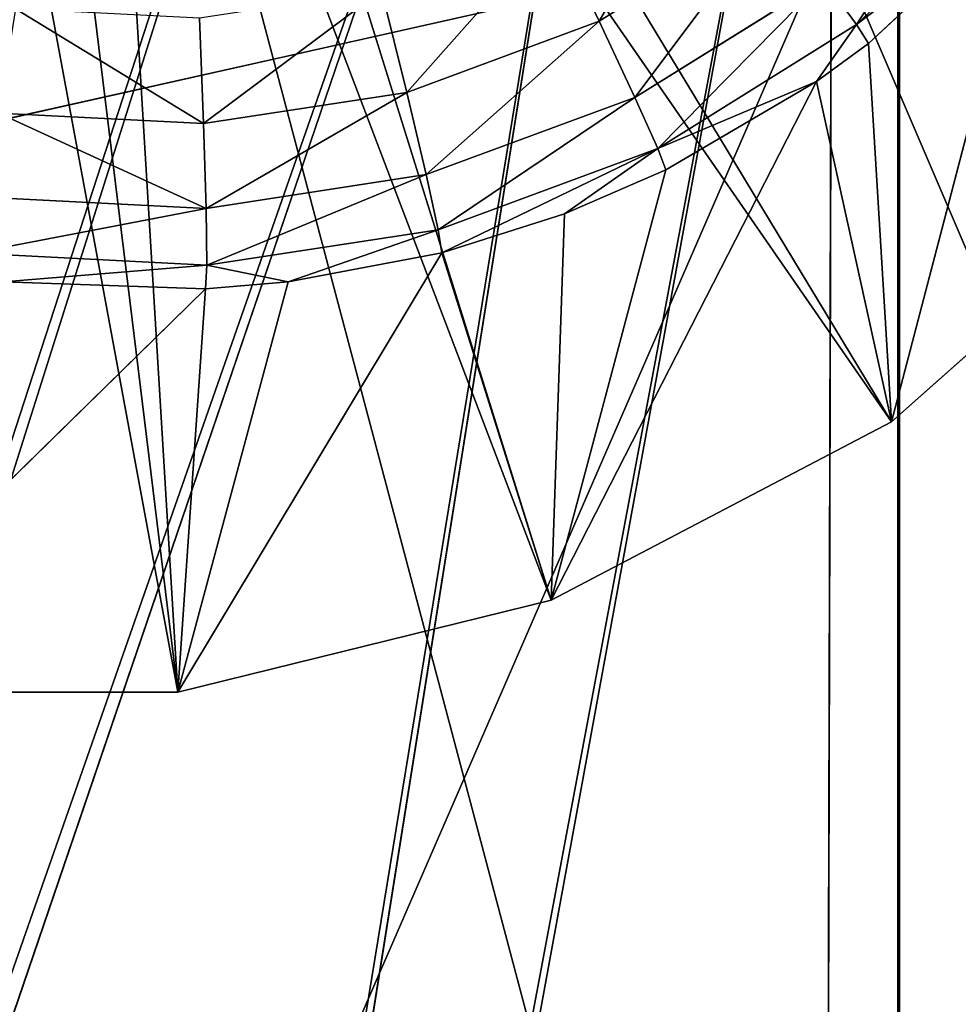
# Model space of a CAD drawing. Extents: x 0 to 230, y 0 to 588.
# Tile 331 of 383: x 126.48 to 128.81, y 577.07 to 579.51. Entities that reach past the tile are written whole.
import ezdxf

# ---------------------------------------------------------------- set-up
doc = ezdxf.new("R2010")
doc.units = 0
doc.header["$LTSCALE"] = 25.4
doc.layers.get('0').update_dxf_attribs({"color": 13, "linetype": 'CONTINUOUS'})

# ---------------------------------------------------------------- blocks, each defined once
blk = doc.blocks.new('VIPER-I-6512-6513_STL_3')
at = {"color": 7}
for p, q in [((-0.0119, 590.9452, 194.8521), (-7.2439, 568.6772, 195.4995)), ((-0.0119, 590.9452, 194.8521), (-7.2439, 568.6772, 195.4995)), ((-0.016, 590.9452, 196.0524), (-7.0504, 568.6772, 196.6838)), ((-0.016, 590.9452, 196.0524), (-7.0504, 568.6772, 196.6838)), ((0.4703, 590.7454, 194.8465), (-7.2439, 568.6772, 195.4995)), ((0.4703, 590.7454, 194.8465), (-7.2439, 568.6772, 195.4995)), ((-7.0504, 568.6772, 196.6838), (0.4663, 590.7454, 196.0465)), ((-7.0504, 568.6772, 196.6838), (0.4663, 590.7454, 196.0465)), ((0.4703, 590.7454, 194.8465), (-3.1414, 568.6772, 195.0023)), ((0.4703, 590.7454, 194.8465), (-3.1414, 568.6772, 195.0023)), ((-3.0464, 568.6772, 196.1985), (0.4663, 590.7454, 196.0465)), ((-3.0464, 568.6772, 196.1985), (0.4663, 590.7454, 196.0465)), ((0.9881, 590.6772, 194.8455), (-3.1414, 568.6772, 195.0023)), ((0.9881, 590.6772, 194.8455), (-3.1414, 568.6772, 195.0023)), ((-3.0464, 568.6772, 196.1985), (0.9841, 590.6772, 196.0455)), ((-3.0464, 568.6772, 196.1985), (0.9841, 590.6772, 196.0455)), ((0.9841, 590.6772, 196.0455), (0.9841, 568.6772, 196.0455)), ((0.9841, 590.6772, 196.0455), (0.9841, 568.6772, 196.0455)), ((0.9881, 590.6772, 194.8455), (0.9881, 568.6772, 194.8455)), ((0.9881, 590.6772, 194.8455), (0.9881, 568.6772, 194.8455))]:
    blk.add_line(p, q, dxfattribs=at)
at = {"color": 250}
for p, q in [((-0.8151, 589.887, 2.1146), (0.968, 587.3082, 2.2463)), ((-0.8151, 589.887, 2.1146), (0.968, 587.3082, 2.2463)), ((-0.9881, 589.7961, 2.1182), (0.1264, 586.8664, 2.2639)), ((-0.9881, 589.7961, 2.1182), (0.1264, 586.8664, 2.2639)), ((-1.1777, 589.7494, 2.1222), (-0.7965, 586.6389, 2.2832)), ((-1.1777, 589.7494, 2.1222), (-0.7965, 586.6389, 2.2832)), ((1.3014, 588.6897, 21.5047), (0.8818, 588.2907, 21.5135)), ((1.3014, 588.6897, 21.5047), (0.8818, 588.2907, 21.5135)), ((1.3102, 588.6169, 21.2157), (0.8818, 588.2907, 21.5135)), ((1.3102, 588.6169, 21.2157), (0.8818, 588.2907, 21.5135)), ((0.9119, 588.244, 21.2241), (1.3102, 588.6169, 21.2157)), ((0.9119, 588.244, 21.2241), (1.3102, 588.6169, 21.2157)), ((0.968, 587.3082, 2.2463), (1.3102, 588.6169, 21.2157)), ((0.968, 587.3082, 2.2463), (1.3102, 588.6169, 21.2157)), ((0.6769, 588.5681, 21.9836), (0.2458, 588.2993, 21.9926)), ((0.6769, 588.5681, 21.9836), (0.2458, 588.2993, 21.9926)), ((0.2458, 588.2993, 21.9926), (0.1336, 588.5338, 22.1315)), ((0.2458, 588.2993, 21.9926), (0.1336, 588.5338, 22.1315)), ((0.8195, 588.5156, 320.0695), (-1.682, 587.9537, 319.7152)), ((0.8195, 588.5156, 320.0695), (-1.682, 587.9537, 319.7152)), ((0.8195, 588.5156, 320.0695), (0.8053, 583.1705, 326.4603)), ((0.8195, 588.5156, 320.0695), (0.8053, 583.1705, 326.4603)), ((0.8011, 588.4019, 21.7742), (0.3339, 588.1107, 21.784)), ((0.8011, 588.4019, 21.7742), (0.3339, 588.1107, 21.784)), ((0.8011, 588.4019, 21.7742), (0.8818, 588.2907, 21.5135)), ((0.8011, 588.4019, 21.7742), (0.8818, 588.2907, 21.5135)), ((-0.2932, 588.3756, 22.1404), (-0.2306, 588.1228, 22.0025)), ((-0.2932, 588.3756, 22.1404), (-0.2306, 588.1228, 22.0025)), ((-0.7431, 588.3067, 22.1498), (-0.7327, 588.0458, 22.013)), ((-0.7431, 588.3067, 22.1498), (-0.7327, 588.0458, 22.013)), ((-0.2306, 588.1228, 22.0025), (0.2458, 588.2993, 21.9926)), ((-0.2306, 588.1228, 22.0025), (0.2458, 588.2993, 21.9926)), ((0.3339, 588.1107, 21.784), (0.2458, 588.2993, 21.9926)), ((0.3339, 588.1107, 21.784), (0.2458, 588.2993, 21.9926)), ((0.8818, 588.2907, 21.5135), (0.3904, 587.9844, 21.5237)), ((0.8818, 588.2907, 21.5135), (0.3904, 587.9844, 21.5237)), ((0.8818, 588.2907, 21.5135), (0.7833, 588.15, 21.2267)), ((0.8818, 588.2907, 21.5135), (0.7833, 588.15, 21.2267)), ((0.9119, 588.244, 21.2241), (0.8818, 588.2907, 21.5135)), ((0.9119, 588.244, 21.2241), (0.8818, 588.2907, 21.5135)), ((0.7833, 588.15, 21.2267), (0.9119, 588.244, 21.2241)), ((0.7833, 588.15, 21.2267), (0.9119, 588.244, 21.2241)), ((0.968, 587.3082, 2.2463), (0.9119, 588.244, 21.2241)), ((0.968, 587.3082, 2.2463), (0.9119, 588.244, 21.2241)), ((0.7833, 588.15, 21.2267), (0.1264, 586.8664, 2.2639)), ((0.7833, 588.15, 21.2267), (0.1264, 586.8664, 2.2639)), ((0.7833, 588.15, 21.2267), (0.3904, 587.9844, 21.5237)), ((0.7833, 588.15, 21.2267), (0.3904, 587.9844, 21.5237)), ((0.4104, 587.9314, 21.2345), (0.7833, 588.15, 21.2267)), ((0.4104, 587.9314, 21.2345), (0.7833, 588.15, 21.2267)), ((0.7833, 588.15, 21.2267), (0.968, 587.3082, 2.2463)), ((0.7833, 588.15, 21.2267), (0.968, 587.3082, 2.2463)), ((-0.2306, 588.1228, 22.0025), (-0.7327, 588.0458, 22.013)), ((-0.2306, 588.1228, 22.0025), (-0.7327, 588.0458, 22.013)), ((-0.2306, 588.1228, 22.0025), (-0.1823, 587.9195, 21.7947)), ((-0.2306, 588.1228, 22.0025), (-0.1823, 587.9195, 21.7947)), ((-0.1823, 587.9195, 21.7947), (0.3339, 588.1107, 21.784)), ((-0.1823, 587.9195, 21.7947), (0.3339, 588.1107, 21.784)), ((0.3904, 587.9844, 21.5237), (0.3339, 588.1107, 21.784)), ((0.3904, 587.9844, 21.5237), (0.3339, 588.1107, 21.784)), ((-0.7327, 588.0458, 22.013), (-1.2401, 588.0716, 22.0236)), ((-0.7327, 588.0458, 22.013), (-1.2401, 588.0716, 22.0236)), ((-0.7327, 588.0458, 22.013), (-0.7264, 587.8361, 21.8061)), ((-0.7327, 588.0458, 22.013), (-0.7264, 587.8361, 21.8061)), ((-0.1525, 587.7833, 21.5351), (0.3904, 587.9844, 21.5237)), ((-0.1525, 587.7833, 21.5351), (0.3904, 587.9844, 21.5237)), ((-0.1437, 587.7261, 21.2461), (0.3904, 587.9844, 21.5237)), ((-0.1437, 587.7261, 21.2461), (0.3904, 587.9844, 21.5237)), ((0.1599, 587.8227, 21.2398), (0.3904, 587.9844, 21.5237)), ((0.1599, 587.8227, 21.2398), (0.3904, 587.9844, 21.5237)), ((0.3904, 587.9844, 21.5237), (0.4104, 587.9314, 21.2345)), ((0.3904, 587.9844, 21.5237), (0.4104, 587.9314, 21.2345)), ((0.4104, 587.9314, 21.2345), (0.1264, 586.8664, 2.2639)), ((0.4104, 587.9314, 21.2345), (0.1264, 586.8664, 2.2639)), ((0.1599, 587.8227, 21.2398), (0.4104, 587.9314, 21.2345)), ((0.1599, 587.8227, 21.2398), (0.4104, 587.9314, 21.2345)), ((0.968, 587.3082, 2.2463), (1.6795, 587.9387, 2.2314)), ((0.968, 587.3082, 2.2463), (1.6795, 587.9387, 2.2314)), ((-0.1823, 587.9195, 21.7947), (-0.7264, 587.8361, 21.8061)), ((-0.1823, 587.9195, 21.7947), (-0.7264, 587.8361, 21.8061)), ((-0.1823, 587.9195, 21.7947), (-0.1525, 587.7833, 21.5351)), ((-0.1823, 587.9195, 21.7947), (-0.1525, 587.7833, 21.5351)), ((-0.7264, 587.8361, 21.8061), (-1.2762, 587.864, 21.8176)), ((-0.7264, 587.8361, 21.8061), (-1.2762, 587.864, 21.8176)), ((-0.7264, 587.8361, 21.8061), (-0.7247, 587.6956, 21.547)), ((-0.7264, 587.8361, 21.8061), (-0.7247, 587.6956, 21.547)), ((-0.1437, 587.7261, 21.2461), (0.1599, 587.8227, 21.2398)), ((-0.1437, 587.7261, 21.2461), (0.1599, 587.8227, 21.2398)), ((0.1264, 586.8664, 2.2639), (0.1599, 587.8227, 21.2398)), ((0.1264, 586.8664, 2.2639), (0.1599, 587.8227, 21.2398)), ((-0.1525, 587.7833, 21.5351), (-0.7247, 587.6956, 21.547)), ((-0.1525, 587.7833, 21.5351), (-0.7247, 587.6956, 21.547)), ((-0.1525, 587.7833, 21.5351), (-0.5237, 587.6542, 21.254)), ((-0.1525, 587.7833, 21.5351), (-0.5237, 587.6542, 21.254)), ((-0.1437, 587.7261, 21.2461), (-0.1525, 587.7833, 21.5351)), ((-0.1437, 587.7261, 21.2461), (-0.1525, 587.7833, 21.5351)), ((-0.7247, 587.6956, 21.547), (-1.3029, 587.725, 21.5591)), ((-0.7247, 587.6956, 21.547), (-1.3029, 587.725, 21.5591)), ((-0.7965, 586.6389, 2.2832), (-0.1437, 587.7261, 21.2461)), ((-0.7965, 586.6389, 2.2832), (-0.1437, 587.7261, 21.2461)), ((-0.5237, 587.6542, 21.254), (-0.1437, 587.7261, 21.2461)), ((-0.5237, 587.6542, 21.254), (-0.1437, 587.7261, 21.2461)), ((0.1264, 586.8664, 2.2639), (-0.1437, 587.7261, 21.2461)), ((0.1264, 586.8664, 2.2639), (-0.1437, 587.7261, 21.2461)), ((-0.7247, 587.6956, 21.547), (-1.2277, 587.6542, 21.2687)), ((-0.7247, 587.6956, 21.547), (-1.2277, 587.6542, 21.2687)), ((-0.7278, 587.6367, 21.2583), (-0.7247, 587.6956, 21.547)), ((-0.7278, 587.6367, 21.2583), (-0.7247, 587.6956, 21.547)), ((-0.5237, 587.6542, 21.254), (-0.7247, 587.6956, 21.547)), ((-0.5237, 587.6542, 21.254), (-0.7247, 587.6956, 21.547)), ((-1.7471, 586.6389, 2.303), (-0.7278, 587.6367, 21.2583)), ((-1.7471, 586.6389, 2.303), (-0.7278, 587.6367, 21.2583)), ((-1.2277, 587.6542, 21.2687), (-0.7278, 587.6367, 21.2583)), ((-1.2277, 587.6542, 21.2687), (-0.7278, 587.6367, 21.2583)), ((-0.7965, 586.6389, 2.2832), (-0.5237, 587.6542, 21.254)), ((-0.7965, 586.6389, 2.2832), (-0.5237, 587.6542, 21.254)), ((-0.7965, 586.6389, 2.2832), (-0.7278, 587.6367, 21.2583)), ((-0.7965, 586.6389, 2.2832), (-0.7278, 587.6367, 21.2583)), ((-0.7278, 587.6367, 21.2583), (-0.5237, 587.6542, 21.254)), ((-0.7278, 587.6367, 21.2583), (-0.5237, 587.6542, 21.254)), ((0.1264, 586.8664, 2.2639), (0.968, 587.3082, 2.2463)), ((0.1264, 586.8664, 2.2639), (0.968, 587.3082, 2.2463)), ((-0.7965, 586.6389, 2.2832), (0.1264, 586.8664, 2.2639)), ((-0.7965, 586.6389, 2.2832), (0.1264, 586.8664, 2.2639)), ((-1.7471, 586.6389, 2.303), (-0.7965, 586.6389, 2.2832)), ((-1.7471, 586.6389, 2.303), (-0.7965, 586.6389, 2.2832))]:
    blk.add_line(p, q, dxfattribs=at)
at = {"color": 7}
mesh = blk.add_polyface(dxfattribs=at)
corners = [(-0.9436, 592.1589, 194.8763), (-7.2439, 568.6772, 195.4995), (-7.2439, 596.6772, 195.4995)]
mesh.append_faces([[corners[k] for k in face] for face in [(0, 1, 2)]], dxfattribs={"color": 7})
mesh = blk.add_polyface(dxfattribs=at)
corners = [(-0.7481, 591.6772, 196.0704), (-7.0504, 596.6772, 196.6838), (-7.0504, 568.6772, 196.6838)]
mesh.append_faces([[corners[k] for k in face] for face in [(0, 1, 2)]], dxfattribs={"color": 7})
mesh = blk.add_polyface(dxfattribs=at)
corners = [(-3.5053, 590.5653, 290.3065), (-3.5185, 585.5653, 290.3065), (-4.1817, 588.0671, 290.3065), (-1.6932, 583.7303, 290.3065), (-1.6703, 592.3906, 290.3065), (0.805, 583.0538, 290.3065), (0.8315, 593.0538, 290.3065), (3.3067, 583.7171, 290.3065), (3.3297, 592.3773, 290.3065), (5.1417, 585.5424, 290.3065), (5.155, 590.5423, 290.3065), (5.8182, 588.0406, 290.3065)]
mesh.append_faces([[corners[k] for k in face] for face in [(0, 1, 2), (9, 10, 11)]], dxfattribs={"vtx0": -1, "color": 7})
mesh.append_faces([[corners[k] for k in face] for face in [(1, 0, 3), (3, 4, 5), (5, 6, 7), (7, 8, 9)]], dxfattribs={"vtx0": -1, "vtx1": -1, "color": 7})
mesh.append_faces([[corners[k] for k in face] for face in [(3, 0, 4), (5, 4, 6), (7, 6, 8), (9, 8, 10)]], dxfattribs={"vtx0": -1, "vtx2": -1, "color": 7})
mesh = blk.add_polyface(dxfattribs=at)
corners = [(-0.744, 591.6772, 194.8696), (-7.2439, 568.6772, 195.4995), (-0.9436, 592.1589, 194.8763)]
mesh.append_faces([[corners[k] for k in face] for face in [(0, 1, 2)]], dxfattribs={"color": 7})
mesh = blk.add_polyface(dxfattribs=at)
corners = [(-1.682, 587.9537, 319.7152), (0.8284, 591.8969, 312.4551), (-1.6733, 591.2595, 312.2709), (0.8195, 588.5156, 320.0695)]
mesh.append_faces([[corners[k] for k in face] for face in [(0, 1, 2), (1, 0, 3)]], dxfattribs={"vtx0": -1, "color": 7})
mesh = blk.add_polyface(dxfattribs=at)
corners = [(0.8284, 591.8969, 312.4551), (3.3179, 587.9404, 319.7152), (3.3267, 591.2463, 312.2709), (0.8195, 588.5156, 320.0695)]
mesh.append_faces([[corners[k] for k in face] for face in [(0, 1, 2), (1, 0, 3)]], dxfattribs={"vtx0": -1, "color": 7})
mesh = blk.add_polyface(dxfattribs=at)
corners = [(-0.0119, 590.9452, 194.8521), (-7.2439, 568.6772, 195.4995), (-0.744, 591.6772, 194.8696)]
mesh.append_faces([[corners[k] for k in face] for face in [(0, 1, 2)]], dxfattribs={"color": 7})
mesh = blk.add_polyface(dxfattribs=at)
corners = [(-0.016, 590.9452, 196.0524), (-0.7481, 591.6772, 196.0704), (-7.0504, 568.6772, 196.6838)]
mesh.append_faces([[corners[k] for k in face] for face in [(0, 1, 2)]], dxfattribs={"color": 7})
mesh = blk.add_polyface(dxfattribs=at)
corners = [(0.4703, 590.7454, 194.8465), (-7.2439, 568.6772, 195.4995), (-0.0119, 590.9452, 194.8521)]
mesh.append_faces([[corners[k] for k in face] for face in [(0, 1, 2)]], dxfattribs={"color": 7})
mesh = blk.add_polyface(dxfattribs=at)
corners = [(0.4663, 590.7454, 196.0465), (-0.016, 590.9452, 196.0524), (-7.0504, 568.6772, 196.6838)]
mesh.append_faces([[corners[k] for k in face] for face in [(0, 1, 2)]], dxfattribs={"color": 7})
mesh = blk.add_polyface(dxfattribs=at)
corners = [(0.4703, 590.7454, 194.8465), (-3.1414, 568.6772, 195.0023), (-7.2439, 568.6772, 195.4995)]
mesh.append_faces([[corners[k] for k in face] for face in [(0, 1, 2)]], dxfattribs={"color": 7})
mesh = blk.add_polyface(dxfattribs=at)
corners = [(0.4663, 590.7454, 196.0465), (-7.0504, 568.6772, 196.6838), (-3.0464, 568.6772, 196.1985)]
mesh.append_faces([[corners[k] for k in face] for face in [(0, 1, 2)]], dxfattribs={"color": 7})
mesh = blk.add_polyface(dxfattribs=at)
corners = [(0.9881, 590.6772, 194.8455), (-3.1414, 568.6772, 195.0023), (0.4703, 590.7454, 194.8465)]
mesh.append_faces([[corners[k] for k in face] for face in [(0, 1, 2)]], dxfattribs={"color": 7})
mesh = blk.add_polyface(dxfattribs=at)
corners = [(0.9841, 590.6772, 196.0455), (0.4663, 590.7454, 196.0465), (-3.0464, 568.6772, 196.1985)]
mesh.append_faces([[corners[k] for k in face] for face in [(0, 1, 2)]], dxfattribs={"color": 7})
mesh = blk.add_polyface(dxfattribs=at)
corners = [(5.0133, 568.6772, 196.2259), (1.5022, 590.7455, 196.05), (0.9841, 590.6772, 196.0455)]
mesh.append_faces([[corners[k] for k in face] for face in [(0, 1, 2)]], dxfattribs={"color": 7})
mesh = blk.add_polyface(dxfattribs=at)
corners = [(5.1165, 568.6772, 195.0303), (0.9881, 590.6772, 194.8455), (1.5063, 590.7455, 194.85)]
mesh.append_faces([[corners[k] for k in face] for face in [(0, 1, 2)]], dxfattribs={"color": 7})
mesh = blk.add_polyface(dxfattribs=at)
corners = [(0.9881, 568.6772, 194.8455), (-3.1414, 568.6772, 195.0023), (0.9881, 590.6772, 194.8455)]
mesh.append_faces([[corners[k] for k in face] for face in [(0, 1, 2)]], dxfattribs={"color": 7})
mesh = blk.add_polyface(dxfattribs=at)
corners = [(0.9841, 590.6772, 196.0455), (-3.0464, 568.6772, 196.1985), (0.9841, 568.6772, 196.0455)]
mesh.append_faces([[corners[k] for k in face] for face in [(0, 1, 2)]], dxfattribs={"color": 7})
mesh = blk.add_polyface(dxfattribs=at)
corners = [(5.0133, 568.6772, 196.2259), (0.9841, 590.6772, 196.0455), (0.9841, 568.6772, 196.0455)]
mesh.append_faces([[corners[k] for k in face] for face in [(0, 1, 2)]], dxfattribs={"color": 7})
mesh = blk.add_polyface(dxfattribs=at)
corners = [(5.1165, 568.6772, 195.0303), (0.9881, 568.6772, 194.8455), (0.9881, 590.6772, 194.8455)]
mesh.append_faces([[corners[k] for k in face] for face in [(0, 1, 2)]], dxfattribs={"color": 7})
mesh = blk.add_polyface(dxfattribs=at)
corners = [(-0.558, 590.1772, 2.1092), (1.6795, 587.9387, 2.2314), (-0.6689, 590.0165, 2.1115), (2.2194, 588.7211, 2.2202)]
mesh.append_faces([[corners[k] for k in face] for face in [(0, 1, 2), (1, 0, 3)]], dxfattribs={"vtx0": -1, "color": 7})
mesh = blk.add_polyface(dxfattribs=at)
corners = [(-0.6689, 590.0165, 2.1115), (0.968, 587.3082, 2.2463), (-0.8151, 589.887, 2.1146), (1.6795, 587.9387, 2.2314)]
mesh.append_faces([[corners[k] for k in face] for face in [(0, 1, 2), (1, 0, 3)]], dxfattribs={"vtx0": -1, "color": 7})
mesh = blk.add_polyface(dxfattribs=at)
corners = [(-0.8151, 589.887, 2.1146), (0.1264, 586.8664, 2.2639), (-0.9881, 589.7961, 2.1182), (0.968, 587.3082, 2.2463)]
mesh.append_faces([[corners[k] for k in face] for face in [(0, 1, 2), (1, 0, 3)]], dxfattribs={"vtx0": -1, "color": 7})
mesh = blk.add_polyface(dxfattribs=at)
corners = [(-0.9881, 589.7961, 2.1182), (-0.7965, 586.6389, 2.2832), (-1.1777, 589.7494, 2.1222), (0.1264, 586.8664, 2.2639)]
mesh.append_faces([[corners[k] for k in face] for face in [(0, 1, 2), (1, 0, 3)]], dxfattribs={"vtx0": -1, "color": 7})
mesh = blk.add_polyface(dxfattribs=at)
corners = [(-1.373, 589.7494, 2.1262), (-0.7965, 586.6389, 2.2832), (-1.7471, 586.6389, 2.303), (-1.1777, 589.7494, 2.1222)]
mesh.append_faces([[corners[k] for k in face] for face in [(0, 1, 2), (1, 0, 3)]], dxfattribs={"vtx0": -1, "color": 7})
mesh = blk.add_polyface(dxfattribs=at)
corners = [(1.2001, 588.7813, 21.7659), (0.8818, 588.2907, 21.5135), (1.3014, 588.6897, 21.5047), (0.8011, 588.4019, 21.7742)]
mesh.append_faces([[corners[k] for k in face] for face in [(0, 1, 2), (1, 0, 3)]], dxfattribs={"vtx0": -1, "color": 7})
mesh = blk.add_polyface(dxfattribs=at)
corners = [(0.2458, 588.2993, 21.9926), (0.5199, 588.7745, 22.1234), (0.1336, 588.5338, 22.1315), (0.6769, 588.5681, 21.9836)]
mesh.append_faces([[corners[k] for k in face] for face in [(0, 1, 2), (1, 0, 3)]], dxfattribs={"vtx0": -1, "color": 7})
mesh = blk.add_polyface(dxfattribs=at)
corners = [(0.8818, 588.2907, 21.5135), (1.3102, 588.6169, 21.2157), (1.3014, 588.6897, 21.5047)]
mesh.append_faces([[corners[k] for k in face] for face in [(0, 1, 2)]], dxfattribs={"color": 7})
mesh = blk.add_polyface(dxfattribs=at)
corners = [(0.8818, 588.2907, 21.5135), (0.9119, 588.244, 21.2241), (1.3102, 588.6169, 21.2157)]
mesh.append_faces([[corners[k] for k in face] for face in [(0, 1, 2)]], dxfattribs={"color": 7})
mesh = blk.add_polyface(dxfattribs=at)
corners = [(0.9119, 588.244, 21.2241), (0.968, 587.3082, 2.2463), (1.3102, 588.6169, 21.2157)]
mesh.append_faces([[corners[k] for k in face] for face in [(0, 1, 2)]], dxfattribs={"color": 7})
mesh = blk.add_polyface(dxfattribs=at)
corners = [(1.3102, 588.6169, 21.2157), (0.968, 587.3082, 2.2463), (1.6795, 587.9387, 2.2314)]
mesh.append_faces([[corners[k] for k in face] for face in [(0, 1, 2)]], dxfattribs={"color": 7})
mesh = blk.add_polyface(dxfattribs=at)
corners = [(0.3339, 588.1107, 21.784), (0.6769, 588.5681, 21.9836), (0.2458, 588.2993, 21.9926), (0.8011, 588.4019, 21.7742)]
mesh.append_faces([[corners[k] for k in face] for face in [(0, 1, 2), (1, 0, 3)]], dxfattribs={"vtx0": -1, "color": 7})
mesh = blk.add_polyface(dxfattribs=at)
corners = [(-0.2306, 588.1228, 22.0025), (0.1336, 588.5338, 22.1315), (-0.2932, 588.3756, 22.1404), (0.2458, 588.2993, 21.9926)]
mesh.append_faces([[corners[k] for k in face] for face in [(0, 1, 2), (1, 0, 3)]], dxfattribs={"vtx0": -1, "color": 7})
mesh = blk.add_polyface(dxfattribs=at)
corners = [(-1.6959, 582.7279, 325.9633), (0.8195, 588.5156, 320.0695), (-1.682, 587.9537, 319.7152), (0.8053, 583.1705, 326.4603)]
mesh.append_faces([[corners[k] for k in face] for face in [(0, 1, 2), (1, 0, 3)]], dxfattribs={"vtx0": -1, "color": 7})
mesh = blk.add_polyface(dxfattribs=at)
corners = [(0.8195, 588.5156, 320.0695), (3.3041, 582.7147, 325.9633), (3.3179, 587.9404, 319.7152), (0.8053, 583.1705, 326.4603)]
mesh.append_faces([[corners[k] for k in face] for face in [(0, 1, 2), (1, 0, 3)]], dxfattribs={"vtx0": -1, "color": 7})
mesh = blk.add_polyface(dxfattribs=at)
corners = [(0.8011, 588.4019, 21.7742), (0.3904, 587.9844, 21.5237), (0.8818, 588.2907, 21.5135), (0.3339, 588.1107, 21.784)]
mesh.append_faces([[corners[k] for k in face] for face in [(0, 1, 2), (1, 0, 3)]], dxfattribs={"vtx0": -1, "color": 7})
mesh = blk.add_polyface(dxfattribs=at)
corners = [(-0.7327, 588.0458, 22.013), (-0.2932, 588.3756, 22.1404), (-0.7431, 588.3067, 22.1498), (-0.2306, 588.1228, 22.0025)]
mesh.append_faces([[corners[k] for k in face] for face in [(0, 1, 2), (1, 0, 3)]], dxfattribs={"vtx0": -1, "color": 7})
mesh = blk.add_polyface(dxfattribs=at)
corners = [(-0.7327, 588.0458, 22.013), (-1.1977, 588.3298, 22.1593), (-1.2401, 588.0716, 22.0236), (-0.7431, 588.3067, 22.1498)]
mesh.append_faces([[corners[k] for k in face] for face in [(0, 1, 2), (1, 0, 3)]], dxfattribs={"vtx0": -1, "color": 7})
mesh = blk.add_polyface(dxfattribs=at)
corners = [(-0.1823, 587.9195, 21.7947), (0.2458, 588.2993, 21.9926), (-0.2306, 588.1228, 22.0025), (0.3339, 588.1107, 21.784)]
mesh.append_faces([[corners[k] for k in face] for face in [(0, 1, 2), (1, 0, 3)]], dxfattribs={"vtx0": -1, "color": 7})
mesh = blk.add_polyface(dxfattribs=at)
corners = [(0.3904, 587.9844, 21.5237), (0.7833, 588.15, 21.2267), (0.8818, 588.2907, 21.5135)]
mesh.append_faces([[corners[k] for k in face] for face in [(0, 1, 2)]], dxfattribs={"color": 7})
mesh = blk.add_polyface(dxfattribs=at)
corners = [(0.8818, 588.2907, 21.5135), (0.7833, 588.15, 21.2267), (0.9119, 588.244, 21.2241)]
mesh.append_faces([[corners[k] for k in face] for face in [(0, 1, 2)]], dxfattribs={"color": 7})
mesh = blk.add_polyface(dxfattribs=at)
corners = [(0.7833, 588.15, 21.2267), (0.968, 587.3082, 2.2463), (0.9119, 588.244, 21.2241)]
mesh.append_faces([[corners[k] for k in face] for face in [(0, 1, 2)]], dxfattribs={"color": 7})
mesh = blk.add_polyface(dxfattribs=at)
corners = [(0.7833, 588.15, 21.2267), (0.1264, 586.8664, 2.2639), (0.968, 587.3082, 2.2463)]
mesh.append_faces([[corners[k] for k in face] for face in [(0, 1, 2)]], dxfattribs={"color": 7})
mesh = blk.add_polyface(dxfattribs=at)
corners = [(0.4104, 587.9314, 21.2345), (0.1264, 586.8664, 2.2639), (0.7833, 588.15, 21.2267)]
mesh.append_faces([[corners[k] for k in face] for face in [(0, 1, 2)]], dxfattribs={"color": 7})
mesh = blk.add_polyface(dxfattribs=at)
corners = [(0.3904, 587.9844, 21.5237), (0.4104, 587.9314, 21.2345), (0.7833, 588.15, 21.2267)]
mesh.append_faces([[corners[k] for k in face] for face in [(0, 1, 2)]], dxfattribs={"color": 7})
mesh = blk.add_polyface(dxfattribs=at)
corners = [(-0.7264, 587.8361, 21.8061), (-0.2306, 588.1228, 22.0025), (-0.7327, 588.0458, 22.013), (-0.1823, 587.9195, 21.7947)]
mesh.append_faces([[corners[k] for k in face] for face in [(0, 1, 2), (1, 0, 3)]], dxfattribs={"vtx0": -1, "color": 7})
mesh = blk.add_polyface(dxfattribs=at)
corners = [(0.3339, 588.1107, 21.784), (-0.1525, 587.7833, 21.5351), (0.3904, 587.9844, 21.5237), (-0.1823, 587.9195, 21.7947)]
mesh.append_faces([[corners[k] for k in face] for face in [(0, 1, 2), (1, 0, 3)]], dxfattribs={"vtx0": -1, "color": 7})
mesh = blk.add_polyface(dxfattribs=at)
corners = [(-0.7264, 587.8361, 21.8061), (-1.2401, 588.0716, 22.0236), (-1.2762, 587.864, 21.8176), (-0.7327, 588.0458, 22.013)]
mesh.append_faces([[corners[k] for k in face] for face in [(0, 1, 2), (1, 0, 3)]], dxfattribs={"vtx0": -1, "color": 7})
mesh = blk.add_polyface(dxfattribs=at)
corners = [(-0.1525, 587.7833, 21.5351), (-0.1437, 587.7261, 21.2461), (0.3904, 587.9844, 21.5237)]
mesh.append_faces([[corners[k] for k in face] for face in [(0, 1, 2)]], dxfattribs={"color": 7})
mesh = blk.add_polyface(dxfattribs=at)
corners = [(0.3904, 587.9844, 21.5237), (-0.1437, 587.7261, 21.2461), (0.1599, 587.8227, 21.2398)]
mesh.append_faces([[corners[k] for k in face] for face in [(0, 1, 2)]], dxfattribs={"color": 7})
mesh = blk.add_polyface(dxfattribs=at)
corners = [(0.3904, 587.9844, 21.5237), (0.1599, 587.8227, 21.2398), (0.4104, 587.9314, 21.2345)]
mesh.append_faces([[corners[k] for k in face] for face in [(0, 1, 2)]], dxfattribs={"color": 7})
mesh = blk.add_polyface(dxfattribs=at)
corners = [(0.1599, 587.8227, 21.2398), (0.1264, 586.8664, 2.2639), (0.4104, 587.9314, 21.2345)]
mesh.append_faces([[corners[k] for k in face] for face in [(0, 1, 2)]], dxfattribs={"color": 7})
mesh = blk.add_polyface(dxfattribs=at)
corners = [(-0.1823, 587.9195, 21.7947), (-0.7247, 587.6956, 21.547), (-0.1525, 587.7833, 21.5351), (-0.7264, 587.8361, 21.8061)]
mesh.append_faces([[corners[k] for k in face] for face in [(0, 1, 2), (1, 0, 3)]], dxfattribs={"vtx0": -1, "color": 7})
mesh = blk.add_polyface(dxfattribs=at)
corners = [(-0.7264, 587.8361, 21.8061), (-1.3029, 587.725, 21.5591), (-0.7247, 587.6956, 21.547), (-1.2762, 587.864, 21.8176)]
mesh.append_faces([[corners[k] for k in face] for face in [(0, 1, 2), (1, 0, 3)]], dxfattribs={"vtx0": -1, "color": 7})
mesh = blk.add_polyface(dxfattribs=at)
corners = [(-0.1437, 587.7261, 21.2461), (0.1264, 586.8664, 2.2639), (0.1599, 587.8227, 21.2398)]
mesh.append_faces([[corners[k] for k in face] for face in [(0, 1, 2)]], dxfattribs={"color": 7})
mesh = blk.add_polyface(dxfattribs=at)
corners = [(-0.7247, 587.6956, 21.547), (-0.5237, 587.6542, 21.254), (-0.1525, 587.7833, 21.5351)]
mesh.append_faces([[corners[k] for k in face] for face in [(0, 1, 2)]], dxfattribs={"color": 7})
mesh = blk.add_polyface(dxfattribs=at)
corners = [(-0.1525, 587.7833, 21.5351), (-0.5237, 587.6542, 21.254), (-0.1437, 587.7261, 21.2461)]
mesh.append_faces([[corners[k] for k in face] for face in [(0, 1, 2)]], dxfattribs={"color": 7})
mesh = blk.add_polyface(dxfattribs=at)
corners = [(-1.3029, 587.725, 21.5591), (-1.2277, 587.6542, 21.2687), (-0.7247, 587.6956, 21.547)]
mesh.append_faces([[corners[k] for k in face] for face in [(0, 1, 2)]], dxfattribs={"color": 7})
mesh = blk.add_polyface(dxfattribs=at)
corners = [(-0.5237, 587.6542, 21.254), (-0.7965, 586.6389, 2.2832), (-0.1437, 587.7261, 21.2461)]
mesh.append_faces([[corners[k] for k in face] for face in [(0, 1, 2)]], dxfattribs={"color": 7})
mesh = blk.add_polyface(dxfattribs=at)
corners = [(-0.1437, 587.7261, 21.2461), (-0.7965, 586.6389, 2.2832), (0.1264, 586.8664, 2.2639)]
mesh.append_faces([[corners[k] for k in face] for face in [(0, 1, 2)]], dxfattribs={"color": 7})
mesh = blk.add_polyface(dxfattribs=at)
corners = [(-0.7247, 587.6956, 21.547), (-1.2277, 587.6542, 21.2687), (-0.7278, 587.6367, 21.2583)]
mesh.append_faces([[corners[k] for k in face] for face in [(0, 1, 2)]], dxfattribs={"color": 7})
mesh = blk.add_polyface(dxfattribs=at)
corners = [(-0.7247, 587.6956, 21.547), (-0.7278, 587.6367, 21.2583), (-0.5237, 587.6542, 21.254)]
mesh.append_faces([[corners[k] for k in face] for face in [(0, 1, 2)]], dxfattribs={"color": 7})
mesh = blk.add_polyface(dxfattribs=at)
corners = [(-1.2277, 587.6542, 21.2687), (-1.7471, 586.6389, 2.303), (-0.7278, 587.6367, 21.2583)]
mesh.append_faces([[corners[k] for k in face] for face in [(0, 1, 2)]], dxfattribs={"color": 7})
mesh = blk.add_polyface(dxfattribs=at)
corners = [(-0.7278, 587.6367, 21.2583), (-1.7471, 586.6389, 2.303), (-0.7965, 586.6389, 2.2832)]
mesh.append_faces([[corners[k] for k in face] for face in [(0, 1, 2)]], dxfattribs={"color": 7})
mesh = blk.add_polyface(dxfattribs=at)
corners = [(-0.7278, 587.6367, 21.2583), (-0.7965, 586.6389, 2.2832), (-0.5237, 587.6542, 21.254)]
mesh.append_faces([[corners[k] for k in face] for face in [(0, 1, 2)]], dxfattribs={"color": 7})
blk = doc.blocks.new('GRUPUJ_1')
at = {"color": 0}
blk.add_blockref('VIPER-I-6512-6513_STL_3', (127.6715, -8.7968, -2.1073), dxfattribs=at)

msp = doc.modelspace()

# ---------------------------------------------------------------- block references
at = {"color": 0}
msp.add_blockref('GRUPUJ_1', (0, 0), dxfattribs=at)

doc.saveas('drawing.dxf')
